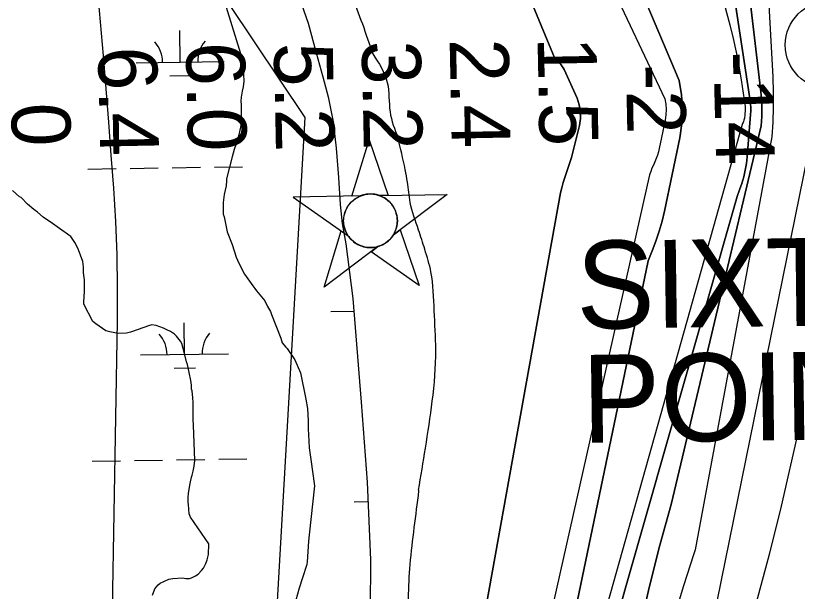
# Model space of a CAD drawing. Extents: x 3807117 to 3845308, y 337856 to 363736.
# Drawn here: x 3831029 to 3831918, y 344890 to 345546 of the extents above; entities that cross this region are included whole.
import ezdxf

# ---------------------------------------------------------------- set-up
doc = ezdxf.new("R2010")
doc.units = 0
for name, color, linetype in [('V-CHAN-NAID', 7, 'Continuous'), ('V-RIVR-EDGE', 7, 'Continuous'), ('V-RIVR-MILE', 7, 'Continuous'), ('V-RIVR-RANG', 7, 'Continuous'), ('V-SITE-VEGE', 7, 'Continuous'), ('V-TOPO-DPTH', 7, 'Continuous'), ('V-TOPO-MAJR', 7, 'Continuous'), ('V-TOPO-MINR', 7, 'Continuous'), ('V-TOPO-WATR', 7, 'Continuous'), ('V-WETL-SWMP', 7, 'Continuous')]:
    doc.layers.add(name, color=color, linetype=linetype)

msp = doc.modelspace()

# ---------------------------------------------------------------- linework, layer by layer
at = {"layer": 'V-CHAN-NAID'}
for points in [[(3831420.9, 345340.37), (3831411.32, 345340.2), (3831430.89, 345404.18), (3831452.66, 345340.91), (3831443.08, 345340.75), (3831441.49, 345341.29), (3831439.38, 345341.86), (3831437.33, 345342.26), (3831435.28, 345342.52), (3831434.11, 345342.6), (3831432.58, 345342.64), (3831430.86, 345342.6), (3831429.49, 345342.5), (3831427.59, 345342.25), (3831426.23, 345342), (3831424.45, 345341.57), (3831422.93, 345341.11), (3831421.91, 345340.76)], [(3831443.08, 345340.75), (3831519.56, 345342.07), (3831458.46, 345296.04), (3831459.33, 345297.55), (3831460.27, 345299.42), (3831460.94, 345301.03), (3831461.63, 345303), (3831462.13, 345304.8), (3831462.49, 345306.45), (3831462.8, 345308.46), (3831462.95, 345310.04), (3831463.02, 345312.25), (3831462.94, 345314.31), (3831462.7, 345316.52), (3831462.39, 345318.28), (3831461.85, 345320.49), (3831461.15, 345322.62), (3831460.36, 345324.58), (3831459.67, 345326.01), (3831458.62, 345327.9), (3831457.52, 345329.59), (3831456.26, 345331.27), (3831454.96, 345332.77), (3831453.66, 345334.11), (3831451.99, 345335.6), (3831450.21, 345336.97), (3831448.5, 345338.11), (3831446.59, 345339.19), (3831445.1, 345339.92)], [(3831420.9, 345340.37), (3831344.42, 345339.05), (3831407.07, 345295.16), (3831405.91, 345297.04), (3831405.06, 345298.65), (3831404.19, 345300.59), (3831403.45, 345302.63), (3831403.05, 345303.94), (3831402.65, 345305.56), (3831402.37, 345307), (3831402.14, 345308.59), (3831401.99, 345310.33), (3831401.94, 345311.91), (3831402, 345313.98), (3831402.14, 345315.6), (3831402.48, 345317.82), (3831402.91, 345319.75), (3831403.47, 345321.65), (3831404.08, 345323.35), (3831404.77, 345324.95), (3831405.55, 345326.51), (3831406.57, 345328.27), (3831407.56, 345329.76), (3831408.53, 345331.06), (3831409.5, 345332.23), (3831410.78, 345333.59), (3831411.81, 345334.58), (3831413.49, 345336.02), (3831414.68, 345336.92), (3831416.34, 345338.03), (3831418.05, 345339.02), (3831419.48, 345339.74)], [(3831440.75, 345282.7), (3831379.65, 345236.68), (3831399.22, 345300.66), (3831407.07, 345295.16), (3831407.73, 345294.21), (3831409.16, 345292.39), (3831410.41, 345291), (3831411.91, 345289.53), (3831413.33, 345288.32), (3831414.81, 345287.19), (3831416.24, 345286.24), (3831417.94, 345285.25), (3831419.67, 345284.38), (3831421.48, 345283.61), (3831422.94, 345283.09), (3831424.58, 345282.6), (3831426.82, 345282.09), (3831428.36, 345281.84), (3831430.39, 345281.63), (3831431.93, 345281.57), (3831433.79, 345281.59), (3831435.48, 345281.71), (3831437.18, 345281.93), (3831439.08, 345282.29)], [(3831458.46, 345296.04), (3831466.12, 345301.81), (3831487.89, 345238.55), (3831433.09, 345276.93), (3831440.75, 345282.7), (3831442.4, 345283.22), (3831444, 345283.82), (3831446.13, 345284.78), (3831447.85, 345285.71), (3831449.68, 345286.87), (3831451.39, 345288.12), (3831452.91, 345289.41), (3831454.17, 345290.61), (3831455.52, 345292.06), (3831456.69, 345293.49), (3831457.77, 345294.99)]]:
    msp.add_lwpolyline(points, close=True, dxfattribs=at)
msp.add_circle((3831432.48, 345312.1), 30.54, dxfattribs=at)
at = {"layer": 'V-RIVR-EDGE'}
for points in [[(3830864.17, 346279.77), (3830888.54, 346277.62), (3830902.04, 346275.01), (3830907.81, 346271.14), (3830907.8, 346265.36), (3830904.54, 346248.65), (3830899.37, 346237.73), (3830892.29, 346233.25), (3830875.56, 346228.79), (3830872.97, 346218.51), (3830865.22, 346205.03), (3830855.54, 346188.98), (3830852.3, 346180.63), (3830851.63, 346169.06), (3830854.81, 346156.84), (3830864.42, 346142.03), (3830882.39, 346127.84), (3830899.06, 346111.73), (3830918.92, 346084.68), (3830928.53, 346068.59), (3830934.93, 346058.28), (3830947.14, 346056.33), (3830954.21, 346056.31), (3830979.95, 346065.89), (3831012.12, 346078.66), (3831030.78, 346082.48), (3831051.34, 346077.92), (3831072.52, 346065.66), (3831082.77, 346051.49), (3831087.23, 346032.84), (3831087.8, 346003.26), (3831085.86, 346000.7), (3831071.72, 346000.09), (3831069.13, 345995.59), (3831067.18, 345984.67), (3831075.51, 345975.65), (3831081.92, 345966.63), (3831103.11, 345957.58), (3831136.52, 345950.43), (3831164.12, 345931.07), (3831205.8, 345887.9), (3831249.4, 345843.43), (3831285.27, 345790.63), (3831320.49, 345733.32), (3831365.94, 345654.78), (3831410.09, 345569.81), (3831434.99, 345502.25)], [(3831434.99, 345502.25), (3831451.63, 345469.42), (3831454.76, 345435.99), (3831463.64, 345406.65)], [(3831487.21, 345005.35), (3831494.96, 345053.38), (3831502.8, 345106.72), (3831506.8, 345165.21), (3831504.99, 345209.57), (3831501.24, 345253.94), (3831494.23, 345279.67), (3831487.21, 345301.55), (3831477.65, 345333.07), (3831474.49, 345356.22), (3831471.95, 345370.37), (3831463.64, 345406.65)], [(3831487.21, 345005.35), (3831487.12, 345004.54), (3831477.27, 344920.99), (3831473.87, 344843.85), (3831470.47, 344771.86), (3831465.21, 344722.37), (3831456.15, 344698.61), (3831425.71, 344606.11), (3831403.05, 344543.81), (3831375.84, 344457.73), (3831330.54, 344336.98), (3831303.36, 344265.69), (3831280.75, 344220.75), (3831243.94, 344153.98), (3831218.75, 344105.18), (3831200.64, 344060.87), (3831189.61, 344022.33), (3831185.09, 344011.41), (3831181.22, 344006.27), (3831176.71, 344003.71), (3831176.7, 343997.29), (3831179.89, 343990.85), (3831180.53, 343986.35), (3831173.45, 343983.79), (3831169.58, 343978.66), (3831169.57, 343975.45), (3831170.84, 343967.73), (3831170.15, 343951.01)]]:
    msp.add_spline(points, degree=3, dxfattribs=at)
at = {"layer": 'V-RIVR-MILE'}
msp.add_circle((3831954.31, 345512.29), 50, dxfattribs=at)
at = {"layer": 'V-SITE-VEGE'}
for p, q in [((3831261.35, 345578.51), (3831288.21, 345491.44)), ((3831288.21, 345491.44), (3831287.76, 345486.37)), ((3831287.76, 345486.37), (3831288.24, 345471.16)), ((3831288.24, 345471.16), (3831287.79, 345464.71)), ((3831286.42, 345459.63), (3831285.51, 345452.72)), ((3831287.79, 345464.71), (3831286.42, 345459.63)), ((3831285.51, 345452.72), (3831285.05, 345448.11)), ((3831285.05, 345448.11), (3831285.52, 345443.96)), ((3831285.52, 345443.96), (3831285.55, 345425.53)), ((3831286.01, 345423.22), (3831285.1, 345420.46)), ((3831285.55, 345425.53), (3831286.01, 345423.22)), ((3831285.1, 345420.46), (3831282.81, 345409.85)), ((3831282.81, 345409.85), (3831279.6, 345399.7)), ((3831279.6, 345399.7), (3831277.3, 345393.25)), ((3831277.3, 345393.25), (3831275.01, 345384.95)), ((3831275.01, 345384.95), (3831268.6, 345360.05)), ((3831268.6, 345360.05), (3831268.6, 345357.74)), ((3831268.15, 345351.75), (3831265.86, 345342.07)), ((3831268.6, 345357.74), (3831268.15, 345351.75)), ((3831033.1, 345339.41), (3831025.25, 345346.77)), ((3831265.86, 345342.07), (3831264.95, 345332.85)), ((3831034.95, 345338.49), (3831033.1, 345339.41)), ((3831042.33, 345331.13), (3831034.95, 345338.49)), ((3831264.95, 345332.85), (3831264.97, 345319.48)), ((3831049.72, 345325.15), (3831042.33, 345331.13)), ((3831053.87, 345321.93), (3831049.72, 345325.15)), ((3831060.33, 345316.41), (3831053.87, 345321.93)), ((3831070.95, 345309.05), (3831060.33, 345316.41)), ((3831264.97, 345319.48), (3831265.9, 345316.72)), ((3831265.9, 345316.72), (3831269.61, 345299.67)), ((3831083.86, 345299.39), (3831070.95, 345309.05)), ((3831086.17, 345298.01), (3831083.86, 345299.39)), ((3831089.4, 345295.71), (3831086.17, 345298.01)), ((3831269.61, 345299.67), (3831275.16, 345284.93)), ((3831091.71, 345294.33), (3831089.4, 345295.71)), ((3831096.33, 345287.42), (3831091.71, 345294.33)), ((3831099.56, 345280.98), (3831096.33, 345287.42)), ((3831101.42, 345275.91), (3831099.56, 345280.98)), ((3831275.16, 345284.93), (3831279.79, 345270.65)), ((3831102.8, 345273.15), (3831101.42, 345275.91)), ((3831105.12, 345265.78), (3831102.8, 345273.15)), ((3831279.79, 345270.65), (3831281.18, 345267.43)), ((3831106.05, 345259.79), (3831105.12, 345265.78)), ((3831281.18, 345267.43), (3831285.81, 345257.76)), ((3831106.06, 345252.87), (3831106.05, 345259.79)), ((3831107, 345245.04), (3831106.06, 345252.87)), ((3831285.81, 345257.76), (3831289.04, 345251.31)), ((3831107.01, 345231.67), (3831107, 345245.04)), ((3831289.04, 345251.31), (3831298.74, 345237.96)), ((3831298.74, 345237.96), (3831301.05, 345235.19)), ((3831301.05, 345235.19), (3831302.9, 345232.43)), ((3831106.57, 345219.68), (3831107.01, 345231.67)), ((3831302.9, 345232.43), (3831312.13, 345220.92)), ((3831106.57, 345217.38), (3831106.57, 345219.68)), ((3831116.74, 345197.58), (3831106.57, 345217.38)), ((3831312.13, 345220.92), (3831315.37, 345214.48)), ((3831315.37, 345214.48), (3831318.6, 345208.95)), ((3831318.6, 345208.95), (3831319.99, 345205.26)), ((3831319.99, 345205.26), (3831330.63, 345178.55)), ((3831119.98, 345194.82), (3831116.74, 345197.58)), ((3831131.51, 345187), (3831119.98, 345194.82)), ((3831179.9, 345192.61), (3831161.93, 345186.12)), ((3831183.58, 345193.53), (3831179.9, 345192.61)), ((3831188.65, 345193.08), (3831183.58, 345193.53)), ((3831196.95, 345189.86), (3831188.65, 345193.08)), ((3831200.65, 345188.03), (3831196.95, 345189.86)), ((3831136.12, 345185.62), (3831131.51, 345187)), ((3831145.35, 345183.79), (3831136.12, 345185.62)), ((3831155.02, 345184.27), (3831145.35, 345183.79)), ((3831159.63, 345185.2), (3831155.02, 345184.27)), ((3831161.93, 345186.12), (3831159.63, 345185.2)), ((3831204.8, 345186.19), (3831200.65, 345188.03)), ((3831209.41, 345182.97), (3831204.8, 345186.19)), ((3831211.72, 345180.67), (3831209.41, 345182.97)), ((3831216.33, 345175.15), (3831211.72, 345180.67)), ((3831217.72, 345172.38), (3831216.33, 345175.15)), ((3831220.96, 345160.86), (3831217.72, 345172.38)), ((3831330.63, 345178.55), (3831332.03, 345173.02)), ((3831332.03, 345173.02), (3831336.18, 345168.42)), ((3831336.18, 345168.42), (3831337.57, 345166.57)), ((3831337.57, 345166.57), (3831346.34, 345153.68)), ((3831223.28, 345151.65), (3831220.96, 345160.86)), ((3831224.21, 345148.42), (3831223.28, 345151.65)), ((3831227.93, 345130.46), (3831224.21, 345148.42)), ((3831346.34, 345153.68), (3831352.82, 345138.94)), ((3831352.82, 345138.94), (3831358.86, 345108.99)), ((3831228.86, 345124.93), (3831227.93, 345130.46)), ((3831228.86, 345120.32), (3831228.86, 345124.93)), ((3831229.79, 345118.47), (3831228.86, 345120.32)), ((3831230.26, 345110.64), (3831229.79, 345118.47)), ((3831230.73, 345105.11), (3831230.26, 345110.64)), ((3831230.76, 345085.75), (3831230.73, 345105.11)), ((3831358.86, 345108.99), (3831360.72, 345098.39)), ((3831360.72, 345098.39), (3831361.66, 345084.57)), ((3831231.23, 345079.3), (3831230.76, 345085.75)), ((3831361.66, 345084.57), (3831361.68, 345074.89)), ((3831232.67, 345039.2), (3831231.23, 345079.3)), ((3831361.68, 345074.89), (3831362.14, 345068.9)), ((3831362.14, 345068.9), (3831362.63, 345053.69)), ((3831362.63, 345053.69), (3831363.56, 345048.16)), ((3831363.56, 345048.16), (3831364.49, 345040.33)), ((3831231.76, 345032.75), (3831232.67, 345039.2)), ((3831364.49, 345040.33), (3831368.69, 345010.37)), ((3831230.85, 345027.22), (3831231.76, 345032.75)), ((3831229.02, 345020.3), (3831229.47, 345022.61)), ((3831229.47, 345022.61), (3831230.85, 345027.22)), ((3831225.36, 345001.86), (3831227.19, 345012.92)), ((3831227.19, 345012.92), (3831229.02, 345020.3)), ((3831368.69, 345010.37), (3831362.78, 344954.59)), ((3831224.9, 344996.79), (3831225.36, 345001.86)), ((3831224.91, 344991.72), (3831224.9, 344996.79)), ((3831225.38, 344988.95), (3831224.91, 344991.72)), ((3831226.31, 344978.35), (3831225.38, 344988.95)), ((3831227.7, 344974.67), (3831226.31, 344978.35)), ((3831248.49, 344944.28), (3831227.7, 344974.67)), ((3831362.78, 344954.59), (3831361.87, 344947.22)), ((3831248.05, 344932.29), (3831248.49, 344944.28)), ((3831361.87, 344947.22), (3831360.52, 344923.71)), ((3831246.68, 344926.3), (3831248.05, 344932.29)), ((3831245.3, 344922.15), (3831246.68, 344926.3)), ((3831360.52, 344923.71), (3831360.06, 344920.95)), ((3831240.24, 344913.85), (3831242.54, 344916.61)), ((3831242.54, 344916.61), (3831245.3, 344922.15)), ((3831360.06, 344920.95), (3831355.02, 344905.73)), ((3831202.92, 344904.11), (3831207.53, 344905.04)), ((3831207.53, 344905.04), (3831218.59, 344905.52)), ((3831218.59, 344905.52), (3831222.28, 344905.06)), ((3831222.28, 344905.06), (3831226.43, 344905.07)), ((3831226.43, 344905.07), (3831228.73, 344905.53)), ((3831228.73, 344905.53), (3831233.34, 344907.84)), ((3831233.34, 344907.84), (3831236.56, 344909.69)), ((3831236.56, 344909.69), (3831240.24, 344913.85)), ((3831355.02, 344905.73), (3831351.35, 344893.74)), ((3831187.27, 344893.02), (3831190.95, 344897.64)), ((3831190.95, 344897.64), (3831193.25, 344899.49)), ((3831193.25, 344899.49), (3831202.92, 344904.11)), ((3831184.51, 344886.11), (3831187.27, 344893.02)), ((3831351.35, 344893.74), (3831347.68, 344880.37))]:
    msp.add_line(p, q, dxfattribs=at)
at = {"layer": 'V-TOPO-DPTH'}
for points in [[(3831598.41, 344546.8), (3831748.4, 345266.62), (3831752.82, 345277.72), (3831757.07, 345288.86), (3831760.89, 345300.14), (3831764.07, 345311.61), (3831766.82, 345323.21), (3831784.16, 345406.7), (3831786.47, 345423.01), (3831787.41, 345439.32), (3831786.27, 345455.61), (3831783.75, 345471.89), (3831344.23, 346510.46)], [(3831344.23, 346510.46), (3831783.75, 345471.89), (3831786.27, 345455.61), (3831787.41, 345439.32), (3831786.47, 345423.01), (3831784.16, 345406.7), (3831766.82, 345323.21), (3831764.07, 345311.61), (3831760.89, 345300.14), (3831757.07, 345288.86), (3831752.82, 345277.72), (3831748.4, 345266.62), (3831598.41, 344546.8)], [(3831509.64, 344569.96), (3831648.46, 345343.92), (3831650.05, 345349.74), (3831651.73, 345355.53), (3831653.58, 345361.28), (3831655.52, 345366.99), (3831657.46, 345372.7), (3831659.3, 345378.45), (3831660.96, 345384.24), (3831662.52, 345390.07), (3831670.22, 345420.55), (3831671.38, 345428.55), (3831671.48, 345436.45), (3831669.98, 345444.22), (3831667.41, 345451.88), (3831652.68, 345484.34), (3831651.73, 345486.15), (3831650.67, 345487.89), (3831649.42, 345489.5), (3831648.05, 345491.03), (3831646.59, 345492.49), (3831645.12, 345493.94), (3831643.63, 345495.38), (3831642.14, 345496.81), (3831233.96, 346484.12)], [(3831805.49, 346062.16), (3831876.17, 345462.22), (3831877.09, 345451.76), (3831877.59, 345441.3), (3831877.47, 345430.82), (3831876.94, 345420.33), (3831774.43, 344989.15), (3831761.65, 344942.81), (3831749.98, 344896.15), (3831707.97, 344714.57), (3831703.92, 344696.76), (3831699.98, 344678.93), (3831696.18, 344661.07), (3831692.48, 344643.18), (3831688.66, 344625.33), (3831684.61, 344607.53), (3831680.19, 344589.82), (3831675.52, 344572.17), (3831674.35, 344567.89), (3831668.63, 344548.24), (3831662.55, 344528.7), (3831655.9, 344509.35), (3831648.89, 344490.12), (3831343.93, 343776.59)], [(3831343.93, 343776.59), (3831648.89, 344490.12), (3831655.9, 344509.35), (3831662.55, 344528.7), (3831668.63, 344548.24), (3831674.35, 344567.89), (3831675.52, 344572.17), (3831680.19, 344589.82), (3831684.61, 344607.53), (3831688.66, 344625.33), (3831692.48, 344643.18), (3831696.18, 344661.07), (3831699.98, 344678.93), (3831703.92, 344696.76), (3831707.97, 344714.57), (3831749.98, 344896.15), (3831761.65, 344942.81), (3831774.43, 344989.15), (3831876.94, 345420.33), (3831877.47, 345430.82), (3831877.59, 345441.3), (3831877.09, 345451.76), (3831876.17, 345462.22), (3831805.49, 346062.16)], [(3831880.81, 345646.99), (3831889.96, 345475.77), (3831890.53, 345458.7), (3831890.64, 345441.63), (3831890.07, 345424.57), (3831889.03, 345407.52), (3831801.91, 344937.53), (3831799.96, 344931.9), (3831788.46, 344896.69), (3831777.81, 344861.24)], [(3831880.81, 345646.99), (3831889.96, 345475.77), (3831890.53, 345458.7), (3831890.64, 345441.63), (3831890.07, 345424.57), (3831889.03, 345407.52), (3831801.91, 344937.53), (3831799.96, 344931.9), (3831788.46, 344896.69), (3831777.81, 344861.24)], [(3831836.57, 345630.77), (3831864.29, 345448.82), (3831864.75, 345444.92), (3831865.02, 345441), (3831865.03, 345437.08), (3831864.85, 345433.15), (3831860.96, 345385.03), (3831860.05, 345377.31), (3831858.79, 345369.65), (3831856.98, 345362.11), (3831854.8, 345354.64), (3831852.28, 345347.25), (3831849.66, 345339.9), (3831629.5, 344568.22), (3831625.92, 344551.56), (3831621.98, 344534.99), (3831617.51, 344518.56), (3831612.69, 344502.22), (3831584.79, 344412.99), (3831579.98, 344399.28), (3831574.56, 344385.84), (3831318.9, 343845.67)], [(3831318.9, 343845.67), (3831574.56, 344385.84), (3831579.98, 344399.28), (3831584.79, 344412.99), (3831612.69, 344502.22), (3831617.51, 344518.56), (3831621.98, 344534.99), (3831625.92, 344551.56), (3831629.5, 344568.22), (3831849.66, 345339.9), (3831852.28, 345347.25), (3831854.8, 345354.64), (3831856.98, 345362.11), (3831858.79, 345369.65), (3831860.05, 345377.31), (3831860.96, 345385.03), (3831864.85, 345433.15), (3831865.03, 345437.08), (3831865.02, 345441), (3831864.75, 345444.92), (3831864.29, 345448.82), (3831836.57, 345630.77)]]:
    msp.add_lwpolyline(points, dxfattribs=at)
at = {"layer": 'V-TOPO-MAJR'}
msp.add_lwpolyline([(3831934.27, 345408.79), (3831826.5, 344878.77), (3831818.86, 344855.61), (3831811.15, 344832.47), (3831803.33, 344809.38), (3831795.43, 344786.3), (3831787.83, 344763.15), (3831780.71, 344739.85), (3831774.31, 344716.35), (3831768.39, 344692.71), (3831736.7, 344557.38), (3831732.02, 344537.89), (3831727.17, 344518.45), (3831722.09, 344499.07), (3831716.85, 344479.73), (3831688.47, 344377.38), (3831462.5, 343896.11)], dxfattribs=at)
at = {"layer": 'V-TOPO-MINR'}
for points in [[(3831344.23, 346510.46), (3831783.75, 345471.89), (3831786.27, 345455.61), (3831787.41, 345439.32), (3831786.47, 345423.01), (3831784.16, 345406.7), (3831766.82, 345323.21), (3831764.07, 345311.61), (3831760.89, 345300.14), (3831757.07, 345288.86), (3831752.82, 345277.72), (3831748.4, 345266.62), (3831598.41, 344546.8)], [(3831328.47, 346379.89), (3831767.41, 345451.08), (3831768.36, 345444.97), (3831768.78, 345438.86), (3831768.43, 345432.75), (3831767.57, 345426.63), (3831760.88, 345394.42), (3831759.93, 345390.53), (3831758.81, 345386.69), (3831757.43, 345382.93), (3831755.89, 345379.24), (3831754.25, 345375.56), (3831752.68, 345371.87), (3831751.2, 345368.13), (3831749.77, 345364.37), (3831583.73, 344624.78), (3831577.75, 344604.64), (3831570.78, 344584.75), (3831562.58, 344565.29), (3831553.73, 344546.15), (3831246.24, 343786.22)], [(3831805.49, 346062.16), (3831876.17, 345462.22), (3831877.09, 345451.76), (3831877.59, 345441.3), (3831877.47, 345430.82), (3831876.94, 345420.33), (3831774.43, 344989.15), (3831761.65, 344942.81), (3831749.98, 344896.15), (3831707.97, 344714.57), (3831703.92, 344696.76), (3831699.98, 344678.93), (3831696.18, 344661.07), (3831692.48, 344643.18), (3831688.66, 344625.33), (3831684.61, 344607.53), (3831680.19, 344589.82), (3831675.52, 344572.17), (3831674.35, 344567.89), (3831668.63, 344548.24), (3831662.55, 344528.7), (3831655.9, 344509.35), (3831648.89, 344490.12), (3831343.93, 343776.59)], [(3831880.81, 345646.99), (3831889.96, 345475.77), (3831890.53, 345458.7), (3831890.64, 345441.63), (3831890.07, 345424.57), (3831889.03, 345407.52), (3831801.91, 344937.53), (3831799.96, 344931.9), (3831788.46, 344896.69), (3831777.81, 344861.24)], [(3831836.57, 345630.77), (3831864.29, 345448.82), (3831864.75, 345444.92), (3831865.02, 345441), (3831865.03, 345437.08), (3831864.85, 345433.15), (3831860.96, 345385.03), (3831860.05, 345377.31), (3831858.79, 345369.65), (3831856.98, 345362.11), (3831854.8, 345354.64), (3831852.28, 345347.25), (3831849.66, 345339.9), (3831629.5, 344568.22), (3831625.92, 344551.56), (3831621.98, 344534.99), (3831617.51, 344518.56), (3831612.69, 344502.22), (3831584.79, 344412.99), (3831579.98, 344399.28), (3831574.56, 344385.84), (3831318.9, 343845.67)], [(3831242.36, 345602.3), (3831357.71, 345429.56), (3831310.22, 344600.58), (3831309.56, 344592.28), (3831308.67, 344584.02), (3831307.41, 344575.8), (3831305.92, 344567.61), (3831286.39, 344472.44), (3831283.19, 344460.12), (3831279.18, 344448.12), (3831273.96, 344436.59), (3831029.19, 343812.7)], [(3831019.53, 344085.37), (3831128.73, 344571.74), (3831131.33, 344591.55), (3831133.4, 344611.41), (3831134.67, 344631.33), (3831135.41, 344651.29), (3831144.74, 345197.91), (3831144.87, 345235.73), (3831144.32, 345273.53), (3831142.75, 345311.3), (3831140.49, 345349.06), (3831137.67, 345386.79), (3831134.75, 345424.52), (3831131.72, 345462.24), (3831128.6, 345499.95), (3831123.12, 345564.84)], [(3831834.82, 345558.95), (3831841.12, 345535.05), (3831844.94, 345519.54), (3831848.43, 345503.95), (3831851.43, 345488.26), (3831854.09, 345472.49), (3831858.71, 345442.17), (3831858.78, 345441.52), (3831858.83, 345440.87), (3831858.83, 345440.21), (3831858.8, 345439.56), (3831858.15, 345431.54), (3831858, 345430.25), (3831857.79, 345428.98), (3831857.49, 345427.72), (3831857.13, 345426.48), (3831856.7, 345425.25), (3831856.25, 345424.03), (3831855.77, 345422.82), (3831855.27, 345421.62), (3831612.2, 344556.54)], [(3831918.88, 345072.08), (3831899.5, 344987.14), (3831885.93, 344932.07), (3831871.08, 344877.37)]]:
    msp.add_lwpolyline(points, dxfattribs=at)
at = {"layer": 'V-TOPO-WATR'}
msp.add_lwpolyline([(3831233.96, 346484.12), (3831642.14, 345496.81), (3831643.63, 345495.38), (3831645.12, 345493.94), (3831646.59, 345492.49), (3831648.05, 345491.03), (3831649.42, 345489.5), (3831650.67, 345487.89), (3831651.73, 345486.15), (3831652.68, 345484.34), (3831667.41, 345451.88), (3831669.98, 345444.22), (3831671.48, 345436.45), (3831671.38, 345428.55), (3831670.22, 345420.55), (3831662.52, 345390.07), (3831660.96, 345384.24), (3831659.3, 345378.45), (3831657.46, 345372.7), (3831655.52, 345366.99), (3831653.58, 345361.28), (3831651.73, 345355.53), (3831650.05, 345349.74), (3831648.46, 345343.92), (3831509.64, 344569.96)], dxfattribs=at)
at = {"layer": 'V-WETL-SWMP'}
for p, q in [((3831349.21, 345573.05), (3831361.46, 345537.27)), ((3831361.46, 345537.27), (3831370.76, 345503.25)), ((3831216.06, 345492.71), (3831215.52, 345528.71)), ((3831370.76, 345503.25), (3831378.08, 345476.11)), ((3831166.06, 345491.96), (3831266.05, 345493.46)), ((3831204.29, 345477.1), (3831228.29, 345477.46)), ((3831378.08, 345476.11), (3831384.41, 345453.3)), ((3831384.41, 345453.3), (3831389.96, 345424.59)), ((3831389.96, 345424.59), (3831393.55, 345394.69)), ((3831393.55, 345394.69), (3831395.96, 345361.45)), ((3831111.02, 345371.05), (3831143.02, 345371.53)), ((3831159.02, 345371.77), (3831191.01, 345372.25)), ((3831207.01, 345372.49), (3831239.01, 345372.97)), ((3831255.01, 345373.21), (3831287, 345373.69)), ((3831395.96, 345361.45), (3831398.17, 345330.56)), ((3831398.17, 345330.56), (3831400.17, 345309.12)), ((3831400.17, 345309.12), (3831404.34, 345285.72)), ((3831404.34, 345285.72), (3831412.5, 345223.76)), ((3831412.5, 345223.76), (3831421.73, 345105.74)), ((3831387.39, 345209), (3831413.62, 345209.4)), ((3831221.04, 345160.07), (3831220.5, 345196.07)), ((3831171.05, 345159.33), (3831271.03, 345160.82)), ((3831209.27, 345144.47), (3831233.27, 345144.83)), ((3831421.73, 345105.74), (3831428.75, 345014.47)), ((3831116.01, 345038.42), (3831148, 345038.9)), ((3831164, 345039.14), (3831196, 345039.61)), ((3831212, 345039.85), (3831243.99, 345040.33)), ((3831259.99, 345040.57), (3831291.99, 345041.05)), ((3831428.75, 345014.47), (3831432.63, 344926.15)), ((3831414.05, 344992.13), (3831429.72, 344992.37)), ((3831432.63, 344926.15), (3831432.13, 344865.75))]:
    msp.add_line(p, q, dxfattribs=at)
for centre, start, end in [((3831160.81, 345492.36), 0.08653, 41.63019), ((3831271.29, 345494.01), 140.08653, 181.63019), ((3831165.8, 345159.72), 0.08653, 41.63019), ((3831276.27, 345161.38), 140.08653, 181.63019)]:
    msp.add_arc(centre, 35.25, start, end, dxfattribs=at)

# ---------------------------------------------------------------- texts
at = {"layer": 'V-CHAN-NAID'}
for s, p in [('SIXTY-MILE', (3831667.01, 345188.95)), ('POINT "33" (33.0)', (3831673.59, 345059.33))]:
    msp.add_text(s, height=100, rotation=0.77422, dxfattribs=at).set_placement(p)
at = {"layer": 'V-RIVR-RANG'}
for s, rotation, p in [('6.0', 271.14833, (3831222.47, 345514.98)), ('5.2', 271.14833, (3831322.51, 345514.34)), ('3.2', 271.14833, (3831422.48, 345516.59)), ('2.4', 271.14833, (3831522.46, 345518.85)), ('1.5', 271.14833, (3831622.43, 345521.1)), ('6.4', 271.14833, (3831122.56, 345509.82)), ('-14', 271.43461, (3831822.49, 345504.34)), ('-2', 271.14833, (3831723.08, 345489.87)), ('0', 271.14833, (3831023.82, 345445.85))]:
    msp.add_text(s, height=67, rotation=rotation, dxfattribs=at).set_placement(p)

doc.saveas('drawing.dxf')
